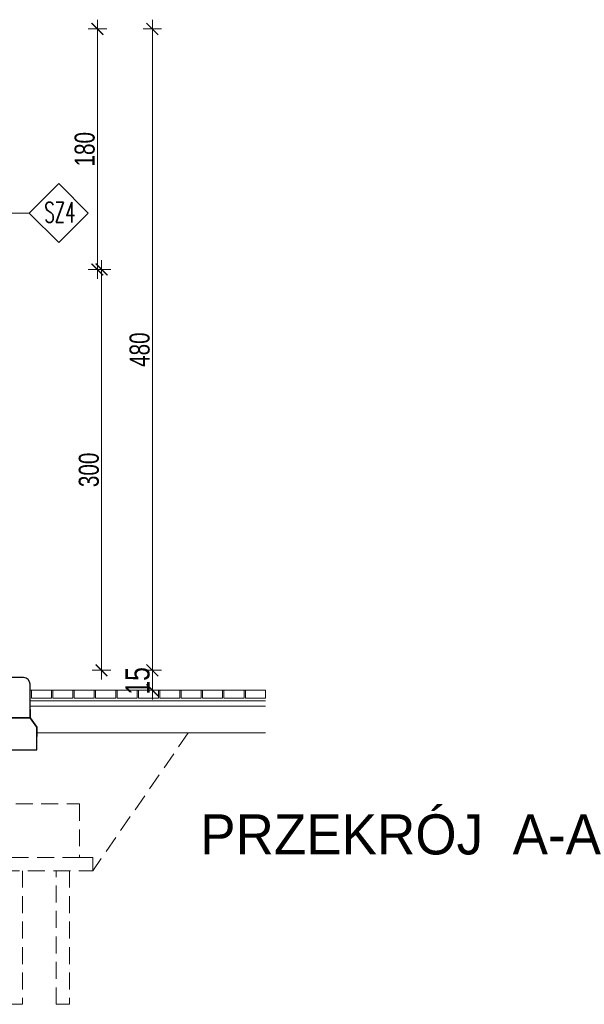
# Model space of a CAD drawing. Header units: millimetres. Extents: x -13532 to 2392, y -5241 to 5322.
# Tile 401 of 401: x -209 to 213, y 4431 to 5168. Entities that reach past the tile are written whole.
import ezdxf

# ---------------------------------------------------------------- set-up
doc = ezdxf.new("R2010")
doc.units = ezdxf.units.MM
doc.linetypes.add('DASHED', pattern=[19.05, 12.7, -6.35])
doc.layers.get('Defpoints').update_dxf_attribs({"true_color": 0xdae6d4})
for name, color, linetype, lineweight in [('- AGP-1_OPISY', 7, 'Continuous', 9), ('cz-gr', 122, 'Continuous', 30), ('cz-sr', 150, 'Continuous', 15), ('Wymiarowanie - Poziomy - AGP1', 172, 'Continuous', 5)]:
    doc.layers.add(name, color=color, linetype=linetype, lineweight=lineweight)
for name, color, linetype, lineweight, true_color in [('a___wymiary', 7, 'Continuous', 5, 0x666666), ('OPIS - AGP1', 7, 'Continuous', 0, 0x7f7f7f), ('wymiary', 7, 'Continuous', 5, 0x7f7f7f), ('WYMIARY - AGP1', 7, 'Continuous', 5, 0x716d5a)]:
    doc.layers.add(name, color=color, linetype=linetype, lineweight=lineweight, true_color=true_color)
doc.styles.add('ARIAL NARROW', font='ARIALN.TTF', dxfattribs={"width": 0.9})
doc.styles.add('GENERATED_STYLE_2', font='ARIAL.TTF', dxfattribs={"width": 0.999153})
doc.styles.add('style1', font='simplex.shx', dxfattribs={"width": 0.6})
doc.dimstyles.new('wymiary agp1', dxfattribs={"dimtxt": 15, "dimasz": 5, "dimexe": 5, "dimexo": 5, "dimgap": 1.8, "dimtad": 1, "dimdec": 3, "dimrnd": 0.5, "dimdsep": 46, "dimtxsty": 'ARIAL NARROW', "dimblk": 'znacznik', "dimcen": 1.5, "dimse1": 1, "dimse2": 1, "dimclrd": 256, "dimclre": 256, "dimazin": 0, "dimtfac": 1, "dimtdec": 3, "dimtmove": 1, "dimatfit": 3, "dimldrblk": 'znacznik', "dimfxl": 1000, "dimfxlon": 1, "dimlwd": -1, "dimarcsym": 0})

# ---------------------------------------------------------------- blocks, each defined once
blk = doc.blocks.new('znacznik')
at = {"layer": 'a___wymiary'}
for p, q in [((1.39, 0), (-1.39, 0)), ((0, 1.39), (0, -1.39))]:
    blk.add_line(p, q, dxfattribs=at)
at = {"layer": 'a___wymiary', "const_width": 0.2}
blk.add_lwpolyline([(0.88, 0.88), (-0.88, -0.88)], dxfattribs=at)
blk = doc.blocks.new('*D483')
at = {"layer": 'Defpoints', "color": 0}
for p in [(-245.37, 4981.13), (-147.85, 4981.13), (-249, 4681.12)]:
    blk.add_point(p, dxfattribs=at)
at = {"layer": 'WYMIARY - AGP1'}
blk.add_line((-147.85, 4686.12), (-147.85, 4976.13), dxfattribs=at)
at = {"layer": 'WYMIARY - AGP1', "xscale": 5, "yscale": 5, "zscale": 5}
for p, rotation in [((-147.85, 4981.13), 90), ((-147.85, 4681.12), 270)]:
    blk.add_blockref('znacznik', p, dxfattribs=dict(at, rotation=rotation))
at = {"layer": 'WYMIARY - AGP1', "color": 18, "true_color": 0x000000, "insert": (-157.31, 4831.13), "char_height": 15, "attachment_point": 5, "rotation": 90, "style": 'ARIAL NARROW'}
blk.add_mtext('300', dxfattribs=at)
blk = doc.blocks.new('*D484')
at = {"layer": 'Defpoints', "color": 0}
for p in [(-249.32, 5161.11), (-150.97, 5161.11), (-248.49, 4981.14)]:
    blk.add_point(p, dxfattribs=at)
at = {"layer": 'WYMIARY - AGP1'}
blk.add_line((-150.97, 4986.14), (-150.97, 5156.11), dxfattribs=at)
at = {"layer": 'WYMIARY - AGP1', "xscale": 5, "yscale": 5, "zscale": 5}
for p, rotation in [((-150.97, 5161.11), 90), ((-150.97, 4981.14), 270)]:
    blk.add_blockref('znacznik', p, dxfattribs=dict(at, rotation=rotation))
at = {"layer": 'WYMIARY - AGP1', "color": 18, "true_color": 0x000000, "insert": (-160.43, 5071.12), "char_height": 15, "attachment_point": 5, "rotation": 90, "style": 'ARIAL NARROW'}
blk.add_mtext('180', dxfattribs=at)
blk = doc.blocks.new('*D485')
at = {"layer": 'Defpoints', "color": 0}
for p in [(-250.65, 5161.11), (-109.87, 5161.11), (-248.5, 4681.12)]:
    blk.add_point(p, dxfattribs=at)
at = {"layer": 'WYMIARY - AGP1'}
blk.add_line((-109.87, 4686.12), (-109.87, 5156.11), dxfattribs=at)
at = {"layer": 'WYMIARY - AGP1', "xscale": 5, "yscale": 5, "zscale": 5}
for p, rotation in [((-109.87, 5161.11), 90), ((-109.87, 4681.12), 270)]:
    blk.add_blockref('znacznik', p, dxfattribs=dict(at, rotation=rotation))
at = {"layer": 'WYMIARY - AGP1', "color": 18, "true_color": 0x000000, "insert": (-119.33, 4921.11), "char_height": 15, "attachment_point": 5, "rotation": 90, "style": 'ARIAL NARROW'}
blk.add_mtext('480', dxfattribs=at)
blk = doc.blocks.new('*D486')
at = {"layer": 'cz-sr'}
blk.add_line((-109.87, 4676.12), (-109.87, 4671.23), dxfattribs=at)
at = {"layer": 'Defpoints', "color": 0}
for p in [(-248.5, 4681.12), (-201.29, 4666.23), (-109.87, 4666.23)]:
    blk.add_point(p, dxfattribs=at)
at = {"layer": 'cz-sr', "xscale": 5, "yscale": 5, "zscale": 5}
for p, rotation in [((-109.87, 4681.12), 90), ((-109.87, 4666.23), 270)]:
    blk.add_blockref('znacznik', p, dxfattribs=dict(at, rotation=rotation))
at = {"layer": 'cz-sr', "color": 18, "true_color": 0x000000, "insert": (-120.86, 4673.2), "char_height": 18, "attachment_point": 5, "rotation": 90, "style": 'ARIAL NARROW'}
blk.add_mtext('15', dxfattribs=at)
blk = doc.blocks.new('dddfff')
at = {"layer": 'cz-sr', "linetype": 'DASHED'}
for points in [[(-634.68, 4531.14), (-634.68, 4431.14), (-644.68, 4431.14), (-644.68, 4531.14)], [(-599.68, 4531.14), (-599.68, 4431.14), (-609.68, 4431.14), (-609.68, 4531.14)], [(-564.68, 4531.14), (-564.68, 4431.14), (-574.68, 4431.14), (-574.68, 4531.14)], [(-529.68, 4531.14), (-529.68, 4431.14), (-539.68, 4431.14), (-539.68, 4531.14)], [(-494.68, 4531.14), (-494.68, 4431.14), (-504.68, 4431.14), (-504.68, 4531.14)], [(-459.68, 4531.14), (-459.68, 4431.14), (-469.68, 4431.14), (-469.68, 4531.14)]]:
    blk.add_lwpolyline(points, dxfattribs=at)

msp = doc.modelspace()

# ---------------------------------------------------------------- linework, layer by layer
at = {"layer": 'cz-gr'}
for p, q in [((-201.2917, 4651.6742), (-201.2902, 4645.6721)), ((-201.2902, 4645.6721), (-196.2916, 4638.6742)), ((-196.2916, 4638.6742), (-196.2883, 4631.6742))]:
    msp.add_line(p, q, dxfattribs=at)
at = {"layer": 'cz-gr', "flags": 128}
msp.add_lwpolyline([(-216.2917, 4645.674), (-201.2917, 4645.6742), (-201.2919, 4670.6742, 0.41421356), (-206.292, 4675.6741), (-216.292, 4675.674), (-216.2917, 4645.674)], format="xyb", close=True, dxfattribs=at)
msp.add_lwpolyline([(-216.2915, 4621.674), (-196.2915, 4621.6742), (-196.2916, 4638.6742), (-201.2917, 4645.6742), (-216.2917, 4645.674), (-216.2915, 4621.674)], close=True, dxfattribs=at)
at = {"layer": 'cz-sr'}
for p, q in [((-25.2934, 4654.2321), (-201.2917, 4654.2306)), ((-25.2934, 4654.2321), (-25.2934, 4654.2321)), ((-196.2916, 4634.2321), (-25.29, 4634.2321))]:
    msp.add_line(p, q, dxfattribs=at)
at = {"layer": 'cz-sr', "linetype": 'DASHED'}
msp.add_line((-83.0062, 4634.2321), (-154.3778, 4531.1398), dxfattribs=at)
at = {"layer": 'cz-sr'}
for points in [[(-25.2935, 4666.2321), (-201.2919, 4666.2289)], [(-201.2918, 4658.2322), (-25.2934, 4658.2337)], [(-25.2934, 4654.2337), (-201.2918, 4654.2322), (-201.2918, 4656.2306)]]:
    msp.add_lwpolyline(points, dxfattribs=at)
for points in [[(-185.2902, 4660.2307), (-200.2902, 4660.2306), (-200.2902, 4666.2306), (-185.2935, 4666.2307), (-185.2902, 4660.2307)], [(-169.2902, 4660.2308), (-184.2902, 4660.2307), (-184.2902, 4666.2307), (-169.2935, 4666.2308), (-169.2902, 4660.2308)], [(-153.2902, 4660.231), (-168.2902, 4660.2309), (-168.2902, 4666.2309), (-153.2935, 4666.231), (-153.2902, 4660.231)], [(-137.2902, 4660.2311), (-152.2902, 4660.231), (-152.2902, 4666.231), (-137.2935, 4666.2311), (-137.2902, 4660.2311)], [(-121.2902, 4660.2313), (-136.2902, 4660.2311), (-136.2902, 4666.2311), (-121.2935, 4666.2313), (-121.2902, 4660.2313)], [(-105.2902, 4660.2314), (-120.2902, 4660.2313), (-120.2902, 4666.2313), (-105.2935, 4666.2314), (-105.2902, 4660.2314)], [(-89.2902, 4660.2315), (-104.2902, 4660.2314), (-104.2902, 4666.2314), (-89.2935, 4666.2315), (-89.2902, 4660.2315)], [(-73.2902, 4660.2317), (-88.2902, 4660.2316), (-88.2902, 4666.2316), (-73.2935, 4666.2317), (-73.2902, 4660.2317)], [(-57.2902, 4660.2318), (-72.2902, 4660.2317), (-72.2902, 4666.2317), (-57.2935, 4666.2318), (-57.2902, 4660.2318)], [(-41.2902, 4660.232), (-56.2902, 4660.2318), (-56.2902, 4666.2318), (-41.2935, 4666.232), (-41.2902, 4660.232)], [(-25.2902, 4660.2321), (-40.2902, 4660.232), (-40.2902, 4666.232), (-25.2935, 4666.2321), (-25.2902, 4660.2321)]]:
    msp.add_lwpolyline(points, close=True, dxfattribs=at)
at = {"layer": 'cz-sr', "linetype": 'DASHED'}
msp.add_lwpolyline([(-364.3778, 4581.1398), (-164.3778, 4581.1398), (-164.3778, 4541.1398), (-364.3778, 4541.1398)], close=True, dxfattribs=at)
msp.add_lwpolyline([(-364.3778, 4541.1398), (-374.3778, 4541.1398), (-374.3778, 4531.1398), (-154.3778, 4531.1398), (-154.3778, 4541.1398), (-164.3778, 4541.1398)], dxfattribs=at)
at = {"layer": 'OPIS - AGP1'}
msp.add_line((-201.9792, 5023.3475), (-283.2012, 5023.3475), dxfattribs=at)
msp.add_lwpolyline([(-157.8792, 5023.3475), (-179.9292, 5045.3975), (-201.9792, 5023.3475), (-179.9292, 5001.2975), (-157.8792, 5023.3475)], close=True, dxfattribs=at)

# ---------------------------------------------------------------- block references
at = {"layer": 'wymiary'}
msp.add_blockref('dddfff', (287.7988, 0), dxfattribs=at)

# ---------------------------------------------------------------- texts
at = {"layer": '- AGP-1_OPISY', "insert": (-190.6269, 5016.392), "char_height": 15.12, "attachment_point": 7, "style": 'style1'}
msp.add_mtext('SZ4', dxfattribs=at)
at = {"layer": 'Wymiarowanie - Poziomy - AGP1', "insert": (-74.2757, 4573.3077), "char_height": 30, "attachment_point": 1, "style": 'GENERATED_STYLE_2'}
msp.add_mtext('PRZEKRÓJ  A-A', dxfattribs=at)

# ---------------------------------------------------------------- dimensions: what is measured, and where the dimension line sits
at = {"layer": 'cz-sr'}
dim = msp.add_linear_dim(base=(-109.8665, 4666.2289), p1=(-248.4987, 4681.1167), p2=(-201.2919, 4666.2289), angle=90, dimstyle='wymiary agp1', override={"dimtxt": 18, "dimblk": 'znacznik'}, dxfattribs=at)
dim.commit()
dim.dimension.update_dxf_attribs({"geometry": '*D486', "text_midpoint": (-109.8665, 4673.1967), "dimtype": 160})
at = {"layer": 'WYMIARY - AGP1'}
for base, p1, p2, picture, middle in [((-109.8664, 5161.1085), (-248.4987, 4681.1167), (-250.6464, 5161.1085), '*D485', (-119.325, 4921.1126)), ((-150.9717, 5161.1085), (-248.4925, 4981.1355), (-249.3168, 5161.1085), '*D484', (-160.4303, 5071.122)), ((-147.853, 4981.1345), (-248.9987, 4681.1167), (-245.3738, 4981.1345), '*D483', (-157.3116, 4831.1256))]:
    dim = msp.add_linear_dim(base=base, p1=p1, p2=p2, angle=90, dimstyle='wymiary agp1', override={"dimblk": 'znacznik', "dimclrd": 256, "dimclre": 256}, dxfattribs=at)
    dim.commit()
    dim.dimension.update_dxf_attribs({"geometry": picture, "text_midpoint": middle})

doc.saveas('drawing.dxf')
